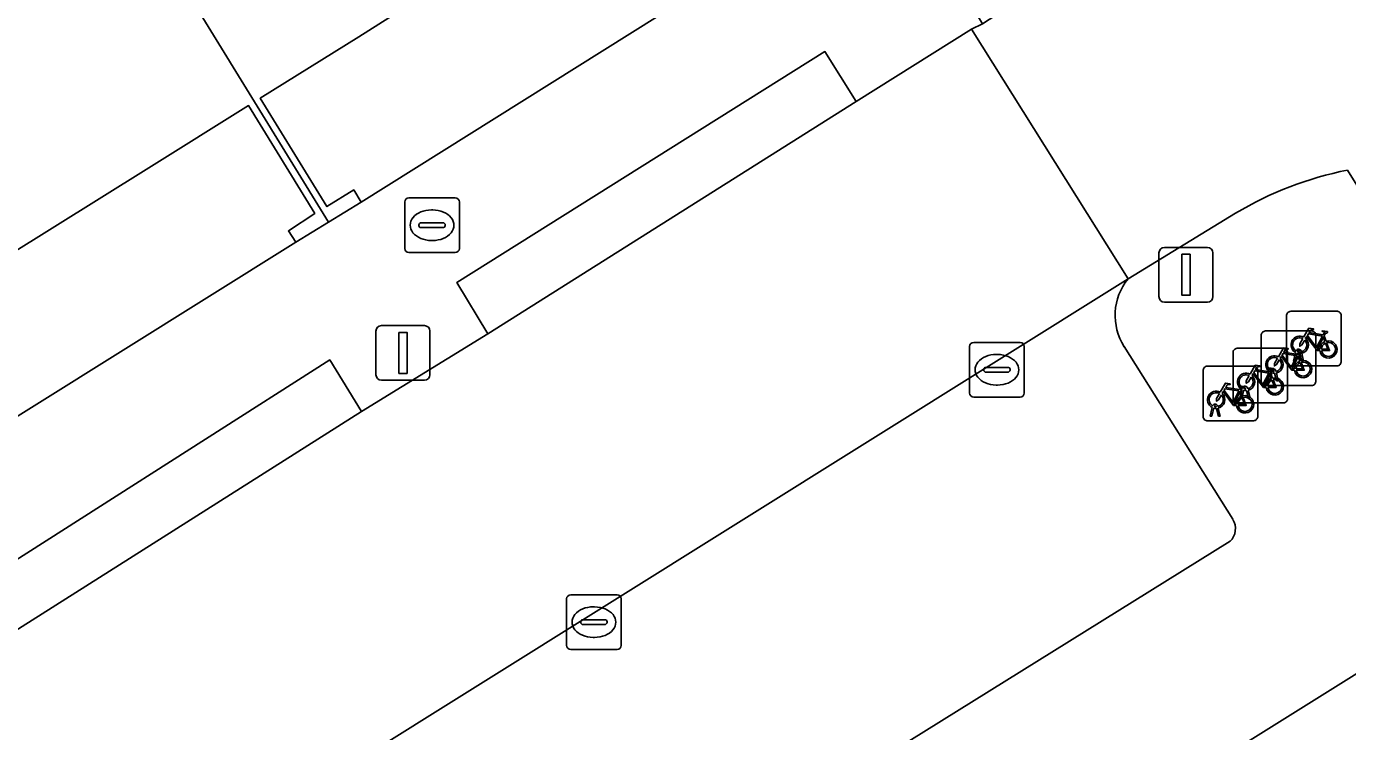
# Model space of a CAD drawing. Extents: x 159352 to 160617, y 385888 to 387323.
# Drawn here: x 159852.67 to 159876.89, y 386084.25 to 386097.16 of the extents above; entities that cross this region are included whole.
import ezdxf

# ---------------------------------------------------------------- set-up
doc = ezdxf.new("R2010")
doc.units = 0
for name, color, linetype in [('IMGEO_Brandkraan', 7, 'Continuous'), ('IMGEO_Erf', 7, 'Continuous'), ('IMGEO_Fietsenrek', 7, 'Continuous'), ('IMGEO_Kolk', 7, 'Continuous'), ('IMGEO_Lichtmast', 7, 'Continuous'), ('IMGEO_Pand', 7, 'Continuous'), ('IMGEO_Parkeervlak_open', 7, 'Continuous'), ('IMGEO_Rijbaan_lokaal_open', 7, 'Continuous'), ('IMGEO_Voetpad_open', 7, 'Continuous')]:
    doc.layers.add(name, color=color, linetype=linetype)

msp = doc.modelspace()

# ---------------------------------------------------------------- linework, layer by layer
at = {"layer": 'IMGEO_Brandkraan'}
for p, q in [((159859.604, 386093.095), (159859.604, 386093.947)), ((159859.679, 386094.021), (159860.531, 386094.021)), ((159860.605, 386093.947), (159860.605, 386093.095)), ((159860.092, 386093.801), (159860.117, 386093.801)), ((159859.863, 386093.515), (159859.863, 386093.527)), ((159860.301, 386093.478), (159859.903, 386093.478)), ((159859.906, 386093.564), (159860.304, 386093.564)), ((159860.347, 386093.527), (159860.347, 386093.515)), ((159860.115, 386093.241), (159860.09, 386093.241)), ((159860.531, 386093.021), (159859.679, 386093.021))]:
    msp.add_line(p, q, dxfattribs=at)
for points in [[(159859.604, 386093.095), (159859.604, 386093.947)], [(159859.679, 386094.021), (159860.531, 386094.021)], [(159860.605, 386093.947), (159860.605, 386093.095)], [(159860.531, 386093.021), (159859.679, 386093.021)]]:
    msp.add_lwpolyline(points, dxfattribs=at)
for centre, radius, start, end in [((159859.681, 386093.945), 0.0765, 91.552, 178.448), ((159859.681, 386093.945), 0.0765, 91.552, 178.448), ((159860.529, 386093.945), 0.0765, 1.552, 88.448), ((159860.529, 386093.945), 0.0765, 1.552, 88.448), ((159859.903, 386093.524), 0.0403, 85.8775, 175.7526), ((159859.9, 386093.514), 0.0366, 178.938, 274.7102), ((159860.304, 386093.521), 0.043, 264.8664, 352.4533), ((159860.308, 386093.526), 0.0386, 1.7309, 96.639), ((159859.681, 386093.097), 0.0765, 181.552, 268.448), ((159859.681, 386093.097), 0.0765, 181.552, 268.448), ((159860.529, 386093.097), 0.0765, 271.552, 358.448), ((159860.529, 386093.097), 0.0765, 271.552, 358.448)]:
    msp.add_arc(centre, radius, start, end, dxfattribs=at)
for centre, major_axis, ratio, start_param, end_param in [((159860.091, 386093.521), (-0.387, 0.002), 0.722429, 4.712389, 7.853982), ((159860.116, 386093.521), (-0.39, 0.002), 0.717154, 1.570796, 4.712389)]:
    msp.add_ellipse(centre, major_axis=major_axis, ratio=ratio, start_param=start_param, end_param=end_param, dxfattribs=at)
at = {"layer": 'IMGEO_Erf'}
for points in [[(159866.724, 386098.904), (159866.586, 386099.124), (159867.01, 386099.389), (159865.821, 386101.365), (159864.059, 386100.326), (159861.398, 386098.641), (159858.763, 386096.972), (159856.955, 386095.847), (159858.176, 386093.863), (159858.67, 386094.167), (159858.806, 386093.946)], [(159857.609, 386093.209), (159857.471, 386093.416), (159857.954, 386093.737), (159856.743, 386095.713), (159854.915, 386094.571), (159852.278, 386092.927), (159849.624, 386091.273), (159847.816, 386090.082), (159849.013, 386088.147), (159849.505, 386088.454), (159849.643, 386088.234)]]:
    msp.add_lwpolyline(points, close=True, dxfattribs=at)
at = {"layer": 'IMGEO_Fietsenrek'}
for p, q in [((159875.768, 386091.02), (159875.768, 386091.861)), ((159875.768, 386091.861), (159875.768, 386091.02)), ((159875.843, 386091.945), (159876.684, 386091.945)), ((159876.684, 386091.945), (159875.843, 386091.945)), ((159876.768, 386091.87), (159876.768, 386091.029)), ((159876.768, 386091.029), (159876.768, 386091.87)), ((159875.304, 386090.66), (159875.304, 386091.501)), ((159875.304, 386091.501), (159875.304, 386090.66)), ((159875.379, 386091.585), (159876.22, 386091.585)), ((159876.22, 386091.585), (159875.379, 386091.585)), ((159876.304, 386091.51), (159876.304, 386090.669)), ((159876.304, 386090.669), (159876.304, 386091.51)), ((159876.455, 386091.494), (159876.491, 386091.399)), ((159874.861, 386091.267), (159875.702, 386091.267)), ((159875.702, 386091.267), (159874.861, 386091.267)), ((159874.786, 386090.342), (159874.786, 386091.183)), ((159874.786, 386091.183), (159874.786, 386090.342)), ((159875.786, 386091.192), (159875.786, 386090.351)), ((159875.786, 386090.351), (159875.786, 386091.192)), ((159875.895, 386091.029), (159875.934, 386091.189)), ((159875.929, 386091.029), (159875.895, 386091.029)), ((159875.964, 386091.177), (159875.929, 386091.029)), ((159875.991, 386091.134), (159876.027, 386091.039)), ((159876.006, 386091.201), (159876.005, 386091.205)), ((159876.047, 386091.029), (159876.013, 386091.171)), ((159876.037, 386091.212), (159876.038, 386091.205)), ((159876.045, 386091.175), (159876.08, 386091.029)), ((159876.08, 386091.029), (159876.047, 386091.029)), ((159874.239, 386090.015), (159874.239, 386090.856)), ((159874.239, 386090.856), (159874.239, 386090.015)), ((159874.314, 386090.94), (159875.155, 386090.94)), ((159875.155, 386090.94), (159874.314, 386090.94)), ((159875.239, 386090.865), (159875.239, 386090.024)), ((159875.239, 386090.024), (159875.239, 386090.865)), ((159875.431, 386090.669), (159875.47, 386090.829)), ((159875.5, 386090.817), (159875.465, 386090.669)), ((159875.473, 386090.816), (159875.509, 386090.721)), ((159875.542, 386090.841), (159875.541, 386090.845)), ((159875.583, 386090.669), (159875.549, 386090.811)), ((159875.573, 386090.852), (159875.574, 386090.845)), ((159875.581, 386090.815), (159875.616, 386090.669)), ((159876.693, 386090.945), (159875.852, 386090.945)), ((159875.852, 386090.945), (159876.693, 386090.945)), ((159874.913, 386090.351), (159874.952, 386090.511)), ((159874.982, 386090.499), (159874.947, 386090.351)), ((159875.024, 386090.523), (159875.023, 386090.527)), ((159875.065, 386090.351), (159875.031, 386090.493)), ((159875.055, 386090.534), (159875.056, 386090.527)), ((159875.063, 386090.497), (159875.098, 386090.351)), ((159876.229, 386090.585), (159875.388, 386090.585)), ((159875.388, 386090.585), (159876.229, 386090.585)), ((159875.465, 386090.669), (159875.431, 386090.669)), ((159875.616, 386090.669), (159875.583, 386090.669)), ((159875.711, 386090.267), (159874.87, 386090.267)), ((159874.87, 386090.267), (159875.711, 386090.267)), ((159874.947, 386090.351), (159874.913, 386090.351)), ((159874.926, 386090.489), (159874.962, 386090.394)), ((159875.098, 386090.351), (159875.065, 386090.351)), ((159874.366, 386090.024), (159874.405, 386090.184)), ((159874.4, 386090.024), (159874.366, 386090.024)), ((159874.435, 386090.172), (159874.4, 386090.024)), ((159874.477, 386090.196), (159874.476, 386090.2)), ((159874.518, 386090.024), (159874.484, 386090.166)), ((159874.508, 386090.207), (159874.509, 386090.2)), ((159874.516, 386090.17), (159874.551, 386090.024)), ((159874.551, 386090.024), (159874.518, 386090.024)), ((159875.164, 386089.94), (159874.323, 386089.94)), ((159874.323, 386089.94), (159875.164, 386089.94))]:
    msp.add_line(p, q, dxfattribs=at)
for points in [[(159876.081, 386091.471), (159876.176, 386091.635), (159876.262, 386091.621), (159876.264, 386091.612), (159876.208, 386091.601), (159876.181, 386091.556), (159876.437, 386091.515)], [(159876.377, 386091.227), (159876.327, 386091.227), (159876.136, 386091.478), (159876.117, 386091.446)], [(159876.424, 386091.49), (159876.167, 386091.531), (159876.15, 386091.502), (159876.317, 386091.282), (159876.424, 386091.49)], [(159876.472, 386091.392), (159876.442, 386091.469), (159876.333, 386091.251), (159876.376, 386091.251)], [(159876.437, 386091.515), (159876.462, 386091.564), (159876.456, 386091.568), (159876.433, 386091.572), (159876.421, 386091.579), (159876.42, 386091.582), (159876.422, 386091.587), (159876.517, 386091.572), (159876.519, 386091.562), (159876.509, 386091.549), (159876.497, 386091.543), (159876.483, 386091.549), (159876.455, 386091.494)], [(159875.617, 386091.111), (159875.712, 386091.275), (159875.798, 386091.261), (159875.8, 386091.252), (159875.744, 386091.241), (159875.717, 386091.196), (159875.973, 386091.155)], [(159875.973, 386091.155), (159875.998, 386091.204), (159875.992, 386091.208), (159875.969, 386091.212), (159875.957, 386091.219), (159875.956, 386091.222), (159875.958, 386091.227), (159876.053, 386091.212), (159876.055, 386091.202), (159876.045, 386091.189), (159876.033, 386091.183), (159876.019, 386091.189), (159875.991, 386091.134)], [(159876.102, 386091.419), (159876.05, 386091.329), (159876.01, 386091.304), (159876.011, 386091.351), (159876.066, 386091.445)], [(159876.406, 386091.251), (159876.526, 386091.25), (159876.482, 386091.364)], [(159876.502, 386091.371), (159876.557, 386091.226), (159876.407, 386091.226)], [(159875.638, 386091.059), (159875.586, 386090.969), (159875.546, 386090.944), (159875.547, 386090.991), (159875.602, 386091.085)], [(159875.913, 386090.867), (159875.863, 386090.867), (159875.672, 386091.118), (159875.653, 386091.086)], [(159875.96, 386091.13), (159875.703, 386091.171), (159875.686, 386091.142), (159875.853, 386090.922), (159875.96, 386091.13)], [(159876.008, 386091.032), (159875.978, 386091.109), (159875.869, 386090.891), (159875.912, 386090.891)], [(159875.942, 386090.891), (159876.062, 386090.89), (159876.018, 386091.004)], [(159876.038, 386091.011), (159876.093, 386090.866), (159875.943, 386090.866)], [(159875.12, 386090.741), (159875.068, 386090.651), (159875.028, 386090.626), (159875.029, 386090.673), (159875.084, 386090.767)], [(159875.099, 386090.793), (159875.194, 386090.957), (159875.28, 386090.943), (159875.282, 386090.934), (159875.226, 386090.923), (159875.199, 386090.878), (159875.455, 386090.837)], [(159875.395, 386090.549), (159875.345, 386090.549), (159875.154, 386090.8), (159875.135, 386090.768)], [(159875.442, 386090.812), (159875.185, 386090.853), (159875.168, 386090.824), (159875.335, 386090.604), (159875.442, 386090.812)], [(159875.49, 386090.714), (159875.46, 386090.791), (159875.351, 386090.573), (159875.394, 386090.573)], [(159875.455, 386090.837), (159875.48, 386090.886), (159875.474, 386090.89), (159875.451, 386090.894), (159875.439, 386090.901), (159875.438, 386090.904), (159875.44, 386090.909), (159875.535, 386090.894), (159875.537, 386090.884), (159875.527, 386090.871), (159875.515, 386090.865), (159875.501, 386090.871), (159875.473, 386090.816)], [(159874.552, 386090.466), (159874.647, 386090.63), (159874.733, 386090.616), (159874.735, 386090.607), (159874.679, 386090.596), (159874.652, 386090.551), (159874.908, 386090.51)], [(159874.895, 386090.485), (159874.638, 386090.526), (159874.621, 386090.497), (159874.788, 386090.277), (159874.895, 386090.485)], [(159874.908, 386090.51), (159874.933, 386090.559), (159874.927, 386090.563), (159874.904, 386090.567), (159874.892, 386090.574), (159874.891, 386090.577), (159874.893, 386090.582), (159874.988, 386090.567), (159874.99, 386090.557), (159874.98, 386090.544), (159874.968, 386090.538), (159874.954, 386090.544), (159874.926, 386090.489)], [(159875.424, 386090.573), (159875.544, 386090.572), (159875.5, 386090.686)], [(159875.52, 386090.693), (159875.575, 386090.548), (159875.425, 386090.548)], [(159874.573, 386090.414), (159874.521, 386090.324), (159874.481, 386090.299), (159874.482, 386090.346), (159874.537, 386090.44)], [(159874.848, 386090.222), (159874.798, 386090.222), (159874.607, 386090.473), (159874.588, 386090.441)], [(159874.943, 386090.387), (159874.913, 386090.464), (159874.804, 386090.246), (159874.847, 386090.246)], [(159874.877, 386090.246), (159874.997, 386090.245), (159874.953, 386090.359)], [(159874.973, 386090.366), (159875.028, 386090.221), (159874.878, 386090.221)]]:
    msp.add_lwpolyline(points, dxfattribs=at)
for centre, radius, start, end in [((159875.846, 386091.867), 0.0779, 92.4484, 184.2845), ((159875.846, 386091.867), 0.0779, 92.4484, 184.2845), ((159876.69, 386091.867), 0.0779, 2.4484, 94.2845), ((159876.69, 386091.867), 0.0779, 2.4484, 94.2845), ((159875.382, 386091.507), 0.0779, 92.4484, 184.2845), ((159875.382, 386091.507), 0.0779, 92.4484, 184.2845), ((159876.008, 386091.33), 0.159, 62.6766, 242.1369), ((159876.226, 386091.507), 0.0779, 2.4484, 94.2845), ((159876.226, 386091.507), 0.0779, 2.4484, 94.2845), ((159874.864, 386091.189), 0.0779, 92.4484, 184.2845), ((159874.864, 386091.189), 0.0779, 92.4484, 184.2845), ((159875.708, 386091.189), 0.0779, 2.4484, 94.2845), ((159875.708, 386091.189), 0.0779, 2.4484, 94.2845), ((159876.008, 386091.33), 0.129, 63.3192, 238.903), ((159875.988, 386091.201), 0.0499, 12.8025, 158.6934), ((159875.988, 386091.201), 0.0174, 12.8025, 163.4502), ((159876.008, 386091.33), 0.129, 283.6043, 43.4302), ((159876.008, 386091.33), 0.159, 283.5766, 46.6042), ((159876.535, 386091.246), 0.159, 113.3408, 178.3217), ((159876.535, 386091.246), 0.159, 187.0065, 105.7708), ((159876.535, 386091.246), 0.129, 113.923, 177.9556), ((159876.535, 386091.246), 0.129, 188.6715, 104.5883), ((159875.544, 386090.97), 0.159, 62.6766, 242.1369), ((159875.544, 386090.97), 0.129, 63.3192, 238.903), ((159875.544, 386090.97), 0.129, 283.6043, 43.4302), ((159875.544, 386090.97), 0.159, 283.5766, 46.6042), ((159875.846, 386091.023), 0.0779, 182.4484, 274.2845), ((159875.846, 386091.023), 0.0779, 182.4484, 274.2845), ((159876.071, 386090.886), 0.159, 113.3408, 178.3217), ((159876.071, 386090.886), 0.159, 187.0065, 105.7708), ((159876.071, 386090.886), 0.129, 113.923, 177.9556), ((159876.071, 386090.886), 0.129, 188.6715, 104.5883), ((159876.008, 386091.33), 0.159, 253.9967, 271.7867), ((159876.008, 386091.33), 0.129, 253.415, 269.0204), ((159876.69, 386091.023), 0.0779, 272.4484, 4.2845), ((159876.69, 386091.023), 0.0779, 272.4484, 4.2845), ((159874.317, 386090.862), 0.0779, 92.4484, 184.2845), ((159874.317, 386090.862), 0.0779, 92.4484, 184.2845), ((159875.026, 386090.652), 0.159, 62.6766, 242.1369), ((159875.026, 386090.652), 0.129, 63.3192, 238.903), ((159875.026, 386090.652), 0.129, 283.6043, 43.4302), ((159875.026, 386090.652), 0.159, 283.5766, 46.6042), ((159875.161, 386090.862), 0.0779, 2.4484, 94.2845), ((159875.161, 386090.862), 0.0779, 2.4484, 94.2845), ((159875.524, 386090.841), 0.0499, 12.8025, 158.6934), ((159875.544, 386090.97), 0.159, 253.9967, 271.7867), ((159875.524, 386090.841), 0.0174, 12.8025, 163.4502), ((159875.544, 386090.97), 0.129, 253.415, 269.0204), ((159875.006, 386090.523), 0.0499, 12.8025, 158.6934), ((159875.026, 386090.652), 0.159, 253.9967, 271.7867), ((159875.006, 386090.523), 0.0174, 12.8025, 163.4502), ((159875.026, 386090.652), 0.129, 253.415, 269.0204), ((159875.382, 386090.663), 0.0779, 182.4484, 274.2845), ((159875.382, 386090.663), 0.0779, 182.4484, 274.2845), ((159875.553, 386090.568), 0.159, 113.3408, 178.3217), ((159875.553, 386090.568), 0.159, 187.0065, 105.7708), ((159875.553, 386090.568), 0.129, 113.923, 177.9556), ((159875.553, 386090.568), 0.129, 188.6715, 104.5883), ((159876.226, 386090.663), 0.0779, 272.4484, 4.2845), ((159876.226, 386090.663), 0.0779, 272.4484, 4.2845), ((159874.479, 386090.325), 0.159, 62.6766, 242.1369), ((159874.479, 386090.325), 0.129, 63.3192, 238.903), ((159874.479, 386090.325), 0.129, 283.6043, 43.4302), ((159874.479, 386090.325), 0.159, 283.5766, 46.6042), ((159874.864, 386090.345), 0.0779, 182.4484, 274.2845), ((159874.864, 386090.345), 0.0779, 182.4484, 274.2845), ((159875.006, 386090.241), 0.159, 113.3408, 178.3217), ((159875.006, 386090.241), 0.159, 187.0065, 105.7708), ((159875.006, 386090.241), 0.129, 113.923, 177.9556), ((159875.006, 386090.241), 0.129, 188.6715, 104.5883), ((159875.708, 386090.345), 0.0779, 272.4484, 4.2845), ((159875.708, 386090.345), 0.0779, 272.4484, 4.2845), ((159874.317, 386090.018), 0.0779, 182.4484, 274.2845), ((159874.317, 386090.018), 0.0779, 182.4484, 274.2845), ((159874.459, 386090.196), 0.0499, 12.8025, 158.6934), ((159874.479, 386090.325), 0.159, 253.9967, 271.7867), ((159874.459, 386090.196), 0.0174, 12.8025, 163.4502), ((159874.479, 386090.325), 0.129, 253.415, 269.0204), ((159875.161, 386090.018), 0.0779, 272.4484, 4.2845), ((159875.161, 386090.018), 0.0779, 272.4484, 4.2845)]:
    msp.add_arc(centre, radius, start, end, dxfattribs=at)
at = {"layer": 'IMGEO_Kolk'}
for p, q in [((159869.958, 386090.448), (159869.958, 386091.3)), ((159870.033, 386091.374), (159870.885, 386091.374)), ((159870.959, 386091.3), (159870.959, 386090.448)), ((159870.446, 386091.154), (159870.471, 386091.154)), ((159870.217, 386090.868), (159870.217, 386090.88)), ((159870.655, 386090.831), (159870.257, 386090.831)), ((159870.26, 386090.917), (159870.658, 386090.917)), ((159870.701, 386090.88), (159870.701, 386090.868)), ((159870.469, 386090.594), (159870.444, 386090.594)), ((159870.885, 386090.374), (159870.033, 386090.374)), ((159862.571, 386085.826), (159862.571, 386086.678)), ((159862.646, 386086.752), (159863.498, 386086.752)), ((159863.572, 386086.678), (159863.572, 386085.826)), ((159863.059, 386086.532), (159863.084, 386086.532)), ((159862.83, 386086.246), (159862.83, 386086.258)), ((159863.268, 386086.209), (159862.87, 386086.209)), ((159862.873, 386086.295), (159863.271, 386086.295)), ((159863.314, 386086.258), (159863.314, 386086.246)), ((159863.082, 386085.972), (159863.057, 386085.972)), ((159863.498, 386085.752), (159862.646, 386085.752))]:
    msp.add_line(p, q, dxfattribs=at)
for points in [[(159869.958, 386090.448), (159869.958, 386091.3)], [(159870.033, 386091.374), (159870.885, 386091.374)], [(159870.959, 386091.3), (159870.959, 386090.448)], [(159870.885, 386090.374), (159870.033, 386090.374)], [(159862.571, 386085.826), (159862.571, 386086.678)], [(159862.646, 386086.752), (159863.498, 386086.752)], [(159863.572, 386086.678), (159863.572, 386085.826)], [(159863.498, 386085.752), (159862.646, 386085.752)]]:
    msp.add_lwpolyline(points, dxfattribs=at)
for centre, radius, start, end in [((159870.035, 386091.298), 0.0765, 91.552, 178.448), ((159870.035, 386091.298), 0.0765, 91.552, 178.448), ((159870.883, 386091.298), 0.0765, 1.552, 88.448), ((159870.883, 386091.298), 0.0765, 1.552, 88.448), ((159870.257, 386090.877), 0.0403, 85.8775, 175.7526), ((159870.254, 386090.867), 0.0366, 178.938, 274.7102), ((159870.658, 386090.874), 0.043, 264.8664, 352.4533), ((159870.662, 386090.879), 0.0386, 1.7309, 96.639), ((159870.035, 386090.45), 0.0765, 181.552, 268.448), ((159870.035, 386090.45), 0.0765, 181.552, 268.448), ((159870.883, 386090.45), 0.0765, 271.552, 358.448), ((159870.883, 386090.45), 0.0765, 271.552, 358.448), ((159862.648, 386086.676), 0.0765, 91.552, 178.448), ((159862.648, 386086.676), 0.0765, 91.552, 178.448), ((159863.496, 386086.676), 0.0765, 1.552, 88.448), ((159863.496, 386086.676), 0.0765, 1.552, 88.448), ((159862.87, 386086.255), 0.0403, 85.8775, 175.7526), ((159862.867, 386086.245), 0.0366, 178.938, 274.7102), ((159863.271, 386086.252), 0.043, 264.8664, 352.4533), ((159863.275, 386086.257), 0.0386, 1.7309, 96.639), ((159862.648, 386085.828), 0.0765, 181.552, 268.448), ((159862.648, 386085.828), 0.0765, 181.552, 268.448), ((159863.496, 386085.828), 0.0765, 271.552, 358.448), ((159863.496, 386085.828), 0.0765, 271.552, 358.448)]:
    msp.add_arc(centre, radius, start, end, dxfattribs=at)
for centre, major_axis, ratio, start_param, end_param in [((159870.445, 386090.874), (-0.387, 0.002), 0.722429, 4.712389, 7.853982), ((159870.47, 386090.874), (-0.39, 0.002), 0.717154, 1.570796, 4.712389), ((159863.058, 386086.252), (-0.387, 0.002), 0.722429, 4.712389, 7.853982), ((159863.083, 386086.252), (-0.39, 0.002), 0.717154, 1.570796, 4.712389)]:
    msp.add_ellipse(centre, major_axis=major_axis, ratio=ratio, start_param=start_param, end_param=end_param, dxfattribs=at)
at = {"layer": 'IMGEO_Lichtmast'}
for p, q in [((159873.428, 386092.213), (159873.428, 386093.013)), ((159873.428, 386093.013), (159873.428, 386092.213)), ((159873.528, 386093.113), (159874.318, 386093.113)), ((159874.318, 386093.113), (159873.528, 386093.113)), ((159874.418, 386093.013), (159874.418, 386092.213)), ((159874.418, 386092.213), (159874.418, 386093.013)), ((159874.318, 386092.113), (159873.528, 386092.113)), ((159873.528, 386092.113), (159874.318, 386092.113)), ((159859.076, 386090.782), (159859.076, 386091.582)), ((159859.076, 386091.582), (159859.076, 386090.782)), ((159859.176, 386091.682), (159859.966, 386091.682)), ((159859.966, 386091.682), (159859.176, 386091.682)), ((159860.066, 386091.582), (159860.066, 386090.782)), ((159860.066, 386090.782), (159860.066, 386091.582)), ((159859.966, 386090.682), (159859.176, 386090.682)), ((159859.176, 386090.682), (159859.966, 386090.682))]:
    msp.add_line(p, q, dxfattribs=at)
for points in [[(159873.848, 386092.988), (159873.998, 386092.988), (159873.998, 386092.238), (159873.848, 386092.238), (159873.848, 386092.988)], [(159859.496, 386091.557), (159859.646, 386091.557), (159859.646, 386090.807), (159859.496, 386090.807), (159859.496, 386091.557)]]:
    msp.add_lwpolyline(points, dxfattribs=at)
for centre, start, end in [((159873.528, 386093.013), 90, 180), ((159873.528, 386093.013), 90, 180), ((159874.318, 386093.013), 0, 90), ((159874.318, 386093.013), 360, 90), ((159873.528, 386092.213), 180, 270), ((159873.528, 386092.213), 180, 270), ((159874.318, 386092.213), 270, 0), ((159874.318, 386092.213), 270, 0), ((159859.176, 386091.582), 90, 180), ((159859.176, 386091.582), 90, 180), ((159859.966, 386091.582), 0, 90), ((159859.966, 386091.582), 360, 90), ((159859.176, 386090.782), 180, 270), ((159859.176, 386090.782), 180, 270), ((159859.966, 386090.782), 270, 0), ((159859.966, 386090.782), 270, 0)]:
    msp.add_arc(centre, 0.1, start, end, dxfattribs=at)
at = {"layer": 'IMGEO_Pand'}
for points in [[(159857.024, 386105.707), (159852.486, 386102.876), (159858.208, 386093.577), (159858.806, 386093.946), (159858.67, 386094.167), (159858.176, 386093.863), (159856.955, 386095.847), (159858.763, 386096.972), (159861.398, 386098.641), (159859.735, 386101.327)], [(159852.486, 386102.876), (159847.867, 386099.995), (159850.578, 386095.651), (159852.278, 386092.927), (159854.915, 386094.571), (159856.743, 386095.713), (159857.954, 386093.737), (159857.471, 386093.416), (159857.609, 386093.209), (159858.208, 386093.577)]]:
    msp.add_lwpolyline(points, close=True, dxfattribs=at)
msp.add_lwpolyline([(159891.413, 386071.272), (159888.158, 386076.485), (159886.468, 386075.405), (159882.627, 386081.56), (159884.324, 386082.619), (159881.075, 386087.822), (159873.508, 386083.096), (159873.358, 386083.002), (159873.638, 386082.552), (159869.92, 386080.22), (159869.628, 386080.674), (159869.446, 386080.56), (159861.894, 386075.859), (159865.169, 386070.668), (159866.877, 386071.728), (159870.713, 386065.58)], dxfattribs=at)
at = {"layer": 'IMGEO_Parkeervlak_open'}
for points in [[(159872.862, 386092.541), (159851.428, 386079.154)], [(159874.785, 386088.135), (159872.793, 386091.297)], [(159855.044, 386075.49), (159874.733, 386087.732)]]:
    msp.add_lwpolyline(points, dxfattribs=at)
for centre, radius, start, end in [((159873.687, 386091.871), 1.062, 140.9269, 212.7236), ((159874.504, 386087.966), 0.327, 314.3034, 30.9918)]:
    msp.add_arc(centre, radius, start, end, dxfattribs=at)
at = {"layer": 'IMGEO_Rijbaan_lokaal_open'}
msp.add_lwpolyline([(159871.952, 386098.359), (159870.195, 386097.212), (159869.995, 386097.111), (159872.862, 386092.541), (159874.834, 386093.74)], dxfattribs=at)
msp.add_lwpolyline([(159867.879, 386095.785), (159861.127, 386091.532), (159858.809, 386090.111), (159851.967, 386085.784), (159849.636, 386084.346), (159842.969, 386080.202), (159840.427, 386078.651), (159833.656, 386074.408), (159831.519, 386073.099), (159834.4, 386068.524), (159839.072, 386071.429), (159841.535, 386072.968), (159845.194, 386075.254), (159845.401, 386075.387), (159850.467, 386078.559), (159851.428, 386079.154), (159872.862, 386092.541), (159869.995, 386097.111)], close=True, dxfattribs=at)
msp.add_arc((159878.122, 386088.26), 6.391, 101.1507, 120.9618, dxfattribs=at)
at = {"layer": 'IMGEO_Voetpad_open'}
for points in [[(159873.056, 386100.938), (159872.236, 386102.341), (159867.921, 386099.653), (159867.323, 386099.278), (159866.724, 386098.904), (159858.806, 386093.946), (159858.208, 386093.577), (159857.609, 386093.209), (159849.643, 386088.234)], [(159851.386, 386086.695), (159858.229, 386091.053), (159858.809, 386090.111), (159861.127, 386091.532), (159860.559, 386092.475), (159867.305, 386096.701), (159867.879, 386095.785), (159869.995, 386097.111), (159870.195, 386097.212), (159869.638, 386098.144), (159871.571, 386099.398)], [(159811.969, 386044.648), (159839.883, 386062.089), (159861.894, 386075.859), (159869.446, 386080.56), (159869.628, 386080.674), (159869.92, 386080.22), (159873.638, 386082.552), (159873.358, 386083.002), (159873.508, 386083.096), (159881.075, 386087.822), (159876.886, 386094.53)], [(159876.886, 386094.53), (159881.075, 386087.822), (159884.324, 386082.619), (159888.158, 386076.485), (159891.413, 386071.272), (159892.381, 386069.806), (159894.012, 386070.754), (159894.904, 386069.324), (159895.022, 386069.135), (159908.114, 386048.124), (159909.993, 386049.268), (159909.528, 386049.797), (159909.269, 386050.283), (159895.71, 386071.915)], [(159874.834, 386093.74), (159872.862, 386092.541)], [(159872.793, 386091.297), (159874.785, 386088.135)], [(159874.733, 386087.732), (159855.044, 386075.49)]]:
    msp.add_lwpolyline(points, dxfattribs=at)
for points in [[(159867.879, 386095.785), (159867.305, 386096.701), (159860.559, 386092.475), (159861.127, 386091.532)], [(159851.967, 386085.784), (159858.809, 386090.111), (159858.229, 386091.053), (159851.386, 386086.695)]]:
    msp.add_lwpolyline(points, close=True, dxfattribs=at)
for centre, radius, start, end in [((159878.122, 386088.26), 6.391, 101.1507, 120.9618), ((159873.687, 386091.871), 1.062, 140.9269, 212.7236), ((159874.504, 386087.966), 0.327, 314.3034, 30.9918)]:
    msp.add_arc(centre, radius, start, end, dxfattribs=at)

doc.saveas('drawing.dxf')
